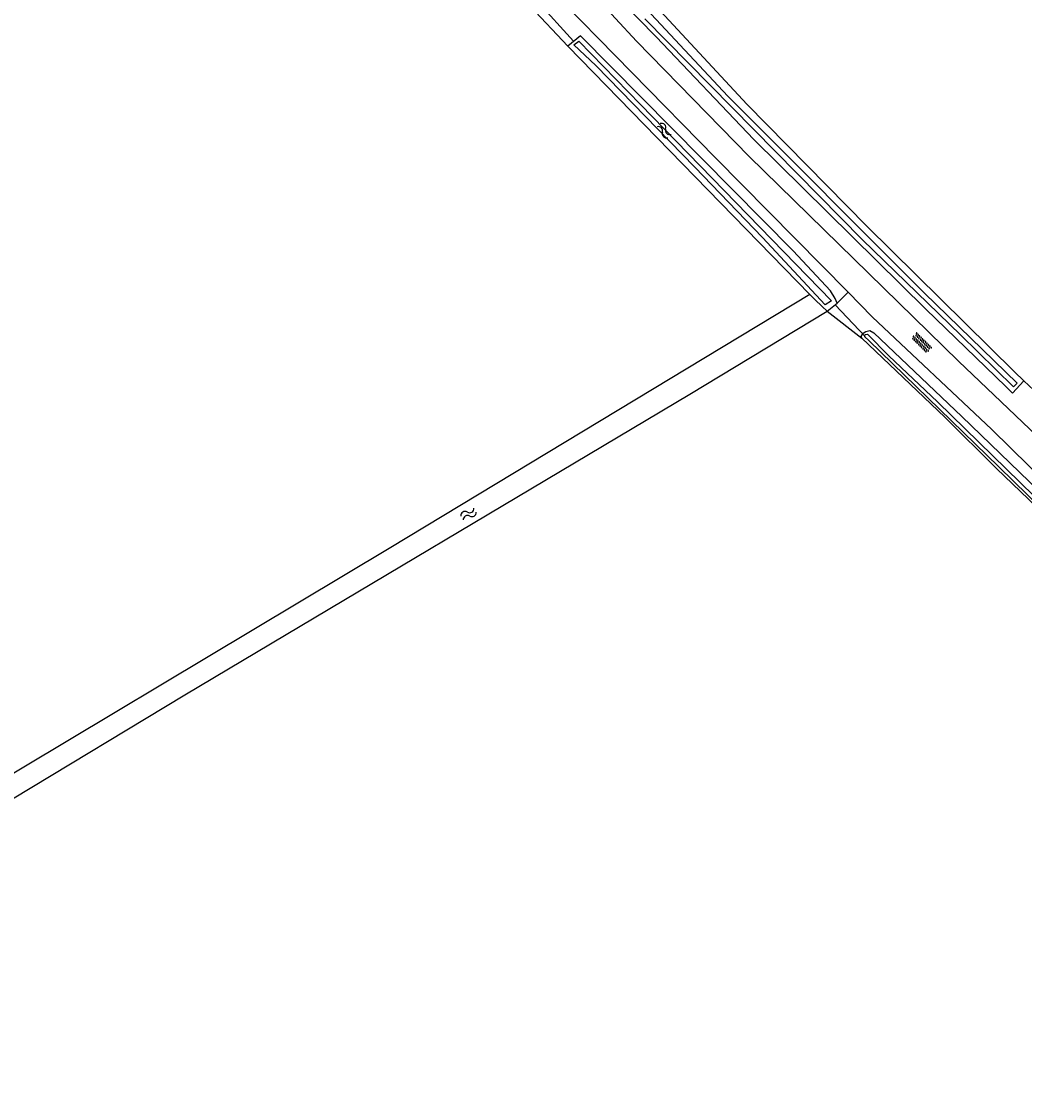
# Model space of a CAD drawing. Extents: x 136000 to 141000, y 400494 to 402006.
# Drawn here: x 136501.9 to 136600.2, y 400624.1 to 400727.3 of the extents above; entities that cross this region are included whole.
import ezdxf

# ---------------------------------------------------------------- set-up
doc = ezdxf.new("R2010")
doc.units = 0
for name, color, linetype in [('gg-knt-onverhard', 7, 'Continuous'), ('gg-kntw-bovenkant insteek waterloop', 7, 'Continuous'), ('gg-kntw-waterlijn', 7, 'Continuous'), ('gg-kwrk-duiker nz buis', 7, 'Continuous'), ('gt-grn-groengrens', 7, 'Continuous'), ('gt-grn-vlakafsluiter', 7, 'Continuous'), ('gt-symb-overige verharding', 7, 'Continuous'), ('gt-symb-watersymbool', 7, 'Continuous')]:
    doc.layers.add(name, color=color, linetype=linetype)

# ---------------------------------------------------------------- blocks, each defined once
blk = doc.blocks.new('gt0-WA')
at = {"layer": 'gt-symb-watersymbool'}
for centre, start, end in [((-0.32, 0.02), 28.0725, 151.9275), ((0.43, 0.42), 208.0725, 331.9275), ((-0.32, -0.43), 28.0725, 151.9275), ((0.43, -0.03), 208.0725, 331.9275)]:
    blk.add_arc(centre, 0.425, start, end, dxfattribs=at)
blk = doc.blocks.new('gt0-OVH')
at = {"layer": 'gt-symb-overige verharding'}
for points in [[(-0.97, 0.3), (-0.97, 0.31), (-0.96, 0.32), (-0.97, 0.33), (-0.97, 0.34), (-0.98, 0.35), (-0.99, 0.35), (-1, 0.36), (-1.01, 0.35), (-1.02, 0.35), (-1.03, 0.34), (-1.03, 0.33), (-1.04, 0.32), (-1.03, 0.31), (-1.03, 0.3), (-1.02, 0.29), (-1.01, 0.29), (-1, 0.28), (-0.99, 0.29), (-0.98, 0.29)], [(-0.87, 0.11), (-0.87, 0.12), (-0.86, 0.13), (-0.87, 0.14), (-0.87, 0.15), (-0.88, 0.16), (-0.89, 0.16), (-0.9, 0.16), (-0.91, 0.16), (-0.92, 0.16), (-0.93, 0.15), (-0.93, 0.14), (-0.94, 0.13), (-0.93, 0.12), (-0.93, 0.11), (-0.92, 0.1), (-0.91, 0.09), (-0.9, 0.09), (-0.89, 0.09), (-0.88, 0.1)], [(-0.77, 0.3), (-0.77, 0.31), (-0.76, 0.32), (-0.77, 0.33), (-0.77, 0.34), (-0.78, 0.35), (-0.79, 0.35), (-0.8, 0.36), (-0.81, 0.35), (-0.82, 0.35), (-0.83, 0.34), (-0.83, 0.33), (-0.84, 0.32), (-0.83, 0.31), (-0.83, 0.3), (-0.82, 0.29), (-0.81, 0.29), (-0.8, 0.28), (-0.79, 0.29), (-0.78, 0.29)], [(-0.67, 0.11), (-0.67, 0.12), (-0.66, 0.13), (-0.67, 0.14), (-0.67, 0.15), (-0.68, 0.16), (-0.69, 0.16), (-0.7, 0.16), (-0.71, 0.16), (-0.72, 0.16), (-0.73, 0.15), (-0.73, 0.14), (-0.74, 0.13), (-0.73, 0.12), (-0.73, 0.11), (-0.72, 0.1), (-0.71, 0.09), (-0.7, 0.09), (-0.69, 0.09), (-0.68, 0.1)], [(-0.57, 0.3), (-0.57, 0.31), (-0.56, 0.32), (-0.57, 0.33), (-0.57, 0.34), (-0.58, 0.35), (-0.59, 0.35), (-0.6, 0.36), (-0.61, 0.35), (-0.62, 0.35), (-0.63, 0.34), (-0.63, 0.33), (-0.64, 0.32), (-0.63, 0.31), (-0.63, 0.3), (-0.62, 0.29), (-0.61, 0.29), (-0.6, 0.28), (-0.59, 0.29), (-0.58, 0.29)], [(-0.47, 0.11), (-0.47, 0.12), (-0.46, 0.13), (-0.47, 0.14), (-0.47, 0.15), (-0.48, 0.16), (-0.49, 0.16), (-0.5, 0.16), (-0.51, 0.16), (-0.52, 0.16), (-0.53, 0.15), (-0.53, 0.14), (-0.54, 0.13), (-0.53, 0.12), (-0.53, 0.11), (-0.52, 0.1), (-0.51, 0.09), (-0.5, 0.09), (-0.49, 0.09), (-0.48, 0.1)], [(-0.37, 0.3), (-0.37, 0.31), (-0.36, 0.32), (-0.37, 0.33), (-0.37, 0.34), (-0.38, 0.35), (-0.39, 0.35), (-0.4, 0.36), (-0.41, 0.35), (-0.42, 0.35), (-0.43, 0.34), (-0.43, 0.33), (-0.44, 0.32), (-0.43, 0.31), (-0.43, 0.3), (-0.42, 0.29), (-0.41, 0.29), (-0.4, 0.28), (-0.39, 0.29), (-0.38, 0.29)], [(-0.27, 0.11), (-0.27, 0.12), (-0.26, 0.13), (-0.27, 0.14), (-0.27, 0.15), (-0.28, 0.16), (-0.29, 0.16), (-0.3, 0.16), (-0.31, 0.16), (-0.32, 0.16), (-0.33, 0.15), (-0.33, 0.14), (-0.34, 0.13), (-0.33, 0.12), (-0.33, 0.11), (-0.32, 0.1), (-0.31, 0.09), (-0.3, 0.09), (-0.29, 0.09), (-0.28, 0.1)], [(-0.17, 0.3), (-0.17, 0.31), (-0.16, 0.32), (-0.17, 0.33), (-0.17, 0.34), (-0.18, 0.35), (-0.19, 0.35), (-0.2, 0.36), (-0.21, 0.35), (-0.22, 0.35), (-0.23, 0.34), (-0.23, 0.33), (-0.24, 0.32), (-0.23, 0.31), (-0.23, 0.3), (-0.22, 0.29), (-0.21, 0.29), (-0.2, 0.28), (-0.19, 0.29), (-0.18, 0.29)], [(-0.07, 0.11), (-0.07, 0.12), (-0.06, 0.13), (-0.07, 0.14), (-0.07, 0.15), (-0.08, 0.16), (-0.09, 0.16), (-0.1, 0.16), (-0.11, 0.16), (-0.12, 0.16), (-0.13, 0.15), (-0.13, 0.14), (-0.14, 0.13), (-0.13, 0.12), (-0.13, 0.11), (-0.12, 0.1), (-0.11, 0.09), (-0.1, 0.09), (-0.09, 0.09), (-0.08, 0.1)], [(0.03, 0.3), (0.03, 0.31), (0.04, 0.32), (0.03, 0.33), (0.03, 0.34), (0.02, 0.35), (0.01, 0.35), (0, 0.36), (-0.01, 0.35), (-0.02, 0.35), (-0.03, 0.34), (-0.03, 0.33), (-0.04, 0.32), (-0.03, 0.31), (-0.03, 0.3), (-0.02, 0.29), (-0.01, 0.29), (0, 0.28), (0.01, 0.29), (0.02, 0.29)], [(0.13, 0.11), (0.13, 0.12), (0.14, 0.13), (0.13, 0.14), (0.13, 0.15), (0.12, 0.16), (0.11, 0.16), (0.1, 0.16), (0.09, 0.16), (0.08, 0.16), (0.07, 0.15), (0.07, 0.14), (0.06, 0.13), (0.07, 0.12), (0.07, 0.11), (0.08, 0.1), (0.09, 0.09), (0.1, 0.09), (0.11, 0.09), (0.12, 0.1)], [(0.23, 0.3), (0.23, 0.31), (0.24, 0.32), (0.23, 0.33), (0.23, 0.34), (0.22, 0.35), (0.21, 0.35), (0.2, 0.36), (0.19, 0.35), (0.18, 0.35), (0.17, 0.34), (0.17, 0.33), (0.16, 0.32), (0.17, 0.31), (0.17, 0.3), (0.18, 0.29), (0.19, 0.29), (0.2, 0.28), (0.21, 0.29), (0.22, 0.29)], [(0.33, 0.11), (0.33, 0.12), (0.34, 0.13), (0.33, 0.14), (0.33, 0.15), (0.32, 0.16), (0.31, 0.16), (0.3, 0.16), (0.29, 0.16), (0.28, 0.16), (0.27, 0.15), (0.27, 0.14), (0.26, 0.13), (0.27, 0.12), (0.27, 0.11), (0.28, 0.1), (0.29, 0.09), (0.3, 0.09), (0.31, 0.09), (0.32, 0.1)], [(0.43, 0.3), (0.43, 0.31), (0.44, 0.32), (0.43, 0.33), (0.43, 0.34), (0.42, 0.35), (0.41, 0.35), (0.4, 0.36), (0.39, 0.35), (0.38, 0.35), (0.37, 0.34), (0.37, 0.33), (0.36, 0.32), (0.37, 0.31), (0.37, 0.3), (0.38, 0.29), (0.39, 0.29), (0.4, 0.28), (0.41, 0.29), (0.42, 0.29)], [(0.53, 0.11), (0.53, 0.12), (0.54, 0.13), (0.53, 0.14), (0.53, 0.15), (0.52, 0.16), (0.51, 0.16), (0.5, 0.16), (0.49, 0.16), (0.48, 0.16), (0.47, 0.15), (0.47, 0.14), (0.46, 0.13), (0.47, 0.12), (0.47, 0.11), (0.48, 0.1), (0.49, 0.09), (0.5, 0.09), (0.51, 0.09), (0.52, 0.1)], [(0.63, 0.3), (0.63, 0.31), (0.64, 0.32), (0.63, 0.33), (0.63, 0.34), (0.62, 0.35), (0.61, 0.35), (0.6, 0.36), (0.59, 0.35), (0.58, 0.35), (0.57, 0.34), (0.57, 0.33), (0.56, 0.32), (0.57, 0.31), (0.57, 0.3), (0.58, 0.29), (0.59, 0.29), (0.6, 0.28), (0.61, 0.29), (0.62, 0.29)], [(0.73, 0.11), (0.73, 0.12), (0.74, 0.13), (0.73, 0.14), (0.73, 0.15), (0.72, 0.16), (0.71, 0.16), (0.7, 0.16), (0.69, 0.16), (0.68, 0.16), (0.67, 0.15), (0.67, 0.14), (0.66, 0.13), (0.67, 0.12), (0.67, 0.11), (0.68, 0.1), (0.69, 0.09), (0.7, 0.09), (0.71, 0.09), (0.72, 0.1)], [(0.83, 0.3), (0.83, 0.31), (0.84, 0.32), (0.83, 0.33), (0.83, 0.34), (0.82, 0.35), (0.81, 0.35), (0.8, 0.36), (0.79, 0.35), (0.78, 0.35), (0.77, 0.34), (0.77, 0.33), (0.76, 0.32), (0.77, 0.31), (0.77, 0.3), (0.78, 0.29), (0.79, 0.29), (0.8, 0.28), (0.81, 0.29), (0.82, 0.29)], [(0.93, 0.11), (0.93, 0.12), (0.94, 0.13), (0.93, 0.14), (0.93, 0.15), (0.92, 0.16), (0.91, 0.16), (0.9, 0.16), (0.89, 0.16), (0.88, 0.16), (0.87, 0.15), (0.87, 0.14), (0.86, 0.13), (0.87, 0.12), (0.87, 0.11), (0.88, 0.1), (0.89, 0.09), (0.9, 0.09), (0.91, 0.09), (0.92, 0.1)], [(1.03, 0.3), (1.03, 0.31), (1.04, 0.32), (1.03, 0.33), (1.03, 0.34), (1.02, 0.35), (1.01, 0.35), (1, 0.36), (0.99, 0.35), (0.98, 0.35), (0.97, 0.34), (0.97, 0.33), (0.96, 0.32), (0.97, 0.31), (0.97, 0.3), (0.98, 0.29), (0.99, 0.29), (1, 0.28), (1.01, 0.29), (1.02, 0.29)], [(-0.97, -0.14), (-0.97, -0.13), (-0.96, -0.12), (-0.97, -0.11), (-0.97, -0.1), (-0.98, -0.09), (-0.99, -0.09), (-1, -0.08), (-1.01, -0.09), (-1.02, -0.09), (-1.03, -0.1), (-1.03, -0.11), (-1.04, -0.12), (-1.03, -0.13), (-1.03, -0.14), (-1.02, -0.15), (-1.01, -0.15), (-1, -0.16), (-0.99, -0.15), (-0.98, -0.15)], [(-0.87, -0.33), (-0.87, -0.32), (-0.86, -0.31), (-0.87, -0.3), (-0.87, -0.29), (-0.88, -0.28), (-0.89, -0.28), (-0.9, -0.28), (-0.91, -0.28), (-0.92, -0.28), (-0.93, -0.29), (-0.93, -0.3), (-0.94, -0.31), (-0.93, -0.32), (-0.93, -0.33), (-0.92, -0.34), (-0.91, -0.35), (-0.9, -0.35), (-0.89, -0.35), (-0.88, -0.34)], [(-0.77, -0.14), (-0.77, -0.13), (-0.76, -0.12), (-0.77, -0.11), (-0.77, -0.1), (-0.78, -0.09), (-0.79, -0.09), (-0.8, -0.08), (-0.81, -0.09), (-0.82, -0.09), (-0.83, -0.1), (-0.83, -0.11), (-0.84, -0.12), (-0.83, -0.13), (-0.83, -0.14), (-0.82, -0.15), (-0.81, -0.15), (-0.8, -0.16), (-0.79, -0.15), (-0.78, -0.15)], [(-0.67, -0.33), (-0.67, -0.32), (-0.66, -0.31), (-0.67, -0.3), (-0.67, -0.29), (-0.68, -0.28), (-0.69, -0.28), (-0.7, -0.28), (-0.71, -0.28), (-0.72, -0.28), (-0.73, -0.29), (-0.73, -0.3), (-0.74, -0.31), (-0.73, -0.32), (-0.73, -0.33), (-0.72, -0.34), (-0.71, -0.35), (-0.7, -0.35), (-0.69, -0.35), (-0.68, -0.34)], [(-0.57, -0.14), (-0.57, -0.13), (-0.56, -0.12), (-0.57, -0.11), (-0.57, -0.1), (-0.58, -0.09), (-0.59, -0.09), (-0.6, -0.08), (-0.61, -0.09), (-0.62, -0.09), (-0.63, -0.1), (-0.63, -0.11), (-0.64, -0.12), (-0.63, -0.13), (-0.63, -0.14), (-0.62, -0.15), (-0.61, -0.15), (-0.6, -0.16), (-0.59, -0.15), (-0.58, -0.15)], [(-0.47, -0.33), (-0.47, -0.32), (-0.46, -0.31), (-0.47, -0.3), (-0.47, -0.29), (-0.48, -0.28), (-0.49, -0.28), (-0.5, -0.28), (-0.51, -0.28), (-0.52, -0.28), (-0.53, -0.29), (-0.53, -0.3), (-0.54, -0.31), (-0.53, -0.32), (-0.53, -0.33), (-0.52, -0.34), (-0.51, -0.35), (-0.5, -0.35), (-0.49, -0.35), (-0.48, -0.34)], [(-0.37, -0.14), (-0.37, -0.13), (-0.36, -0.12), (-0.37, -0.11), (-0.37, -0.1), (-0.38, -0.09), (-0.39, -0.09), (-0.4, -0.08), (-0.41, -0.09), (-0.42, -0.09), (-0.43, -0.1), (-0.43, -0.11), (-0.44, -0.12), (-0.43, -0.13), (-0.43, -0.14), (-0.42, -0.15), (-0.41, -0.15), (-0.4, -0.16), (-0.39, -0.15), (-0.38, -0.15)], [(-0.27, -0.33), (-0.27, -0.32), (-0.26, -0.31), (-0.27, -0.3), (-0.27, -0.29), (-0.28, -0.28), (-0.29, -0.28), (-0.3, -0.28), (-0.31, -0.28), (-0.32, -0.28), (-0.33, -0.29), (-0.33, -0.3), (-0.34, -0.31), (-0.33, -0.32), (-0.33, -0.33), (-0.32, -0.34), (-0.31, -0.35), (-0.3, -0.35), (-0.29, -0.35), (-0.28, -0.34)], [(-0.17, -0.14), (-0.17, -0.13), (-0.16, -0.12), (-0.17, -0.11), (-0.17, -0.1), (-0.18, -0.09), (-0.19, -0.09), (-0.2, -0.08), (-0.21, -0.09), (-0.22, -0.09), (-0.23, -0.1), (-0.23, -0.11), (-0.24, -0.12), (-0.23, -0.13), (-0.23, -0.14), (-0.22, -0.15), (-0.21, -0.15), (-0.2, -0.16), (-0.19, -0.15), (-0.18, -0.15)], [(-0.07, -0.33), (-0.07, -0.32), (-0.06, -0.31), (-0.07, -0.3), (-0.07, -0.29), (-0.08, -0.28), (-0.09, -0.28), (-0.1, -0.28), (-0.11, -0.28), (-0.12, -0.28), (-0.13, -0.29), (-0.13, -0.3), (-0.14, -0.31), (-0.13, -0.32), (-0.13, -0.33), (-0.12, -0.34), (-0.11, -0.35), (-0.1, -0.35), (-0.09, -0.35), (-0.08, -0.34)], [(0.03, -0.14), (0.03, -0.13), (0.04, -0.12), (0.03, -0.11), (0.03, -0.1), (0.02, -0.09), (0.01, -0.09), (0, -0.08), (-0.01, -0.09), (-0.02, -0.09), (-0.03, -0.1), (-0.03, -0.11), (-0.04, -0.12), (-0.03, -0.13), (-0.03, -0.14), (-0.02, -0.15), (-0.01, -0.15), (0, -0.16), (0.01, -0.15), (0.02, -0.15)], [(0.13, -0.33), (0.13, -0.32), (0.14, -0.31), (0.13, -0.3), (0.13, -0.29), (0.12, -0.28), (0.11, -0.28), (0.1, -0.28), (0.09, -0.28), (0.08, -0.28), (0.07, -0.29), (0.07, -0.3), (0.06, -0.31), (0.07, -0.32), (0.07, -0.33), (0.08, -0.34), (0.09, -0.35), (0.1, -0.35), (0.11, -0.35), (0.12, -0.34)], [(0.23, -0.14), (0.23, -0.13), (0.24, -0.12), (0.23, -0.11), (0.23, -0.1), (0.22, -0.09), (0.21, -0.09), (0.2, -0.08), (0.19, -0.09), (0.18, -0.09), (0.17, -0.1), (0.17, -0.11), (0.16, -0.12), (0.17, -0.13), (0.17, -0.14), (0.18, -0.15), (0.19, -0.15), (0.2, -0.16), (0.21, -0.15), (0.22, -0.15)], [(0.33, -0.33), (0.33, -0.32), (0.34, -0.31), (0.33, -0.3), (0.33, -0.29), (0.32, -0.28), (0.31, -0.28), (0.3, -0.28), (0.29, -0.28), (0.28, -0.28), (0.27, -0.29), (0.27, -0.3), (0.26, -0.31), (0.27, -0.32), (0.27, -0.33), (0.28, -0.34), (0.29, -0.35), (0.3, -0.35), (0.31, -0.35), (0.32, -0.34)], [(0.43, -0.14), (0.43, -0.13), (0.44, -0.12), (0.43, -0.11), (0.43, -0.1), (0.42, -0.09), (0.41, -0.09), (0.4, -0.08), (0.39, -0.09), (0.38, -0.09), (0.37, -0.1), (0.37, -0.11), (0.36, -0.12), (0.37, -0.13), (0.37, -0.14), (0.38, -0.15), (0.39, -0.15), (0.4, -0.16), (0.41, -0.15), (0.42, -0.15)], [(0.53, -0.33), (0.53, -0.32), (0.54, -0.31), (0.53, -0.3), (0.53, -0.29), (0.52, -0.28), (0.51, -0.28), (0.5, -0.28), (0.49, -0.28), (0.48, -0.28), (0.47, -0.29), (0.47, -0.3), (0.46, -0.31), (0.47, -0.32), (0.47, -0.33), (0.48, -0.34), (0.49, -0.35), (0.5, -0.35), (0.51, -0.35), (0.52, -0.34)], [(0.63, -0.14), (0.63, -0.13), (0.64, -0.12), (0.63, -0.11), (0.63, -0.1), (0.62, -0.09), (0.61, -0.09), (0.6, -0.08), (0.59, -0.09), (0.58, -0.09), (0.57, -0.1), (0.57, -0.11), (0.56, -0.12), (0.57, -0.13), (0.57, -0.14), (0.58, -0.15), (0.59, -0.15), (0.6, -0.16), (0.61, -0.15), (0.62, -0.15)], [(0.73, -0.33), (0.73, -0.32), (0.74, -0.31), (0.73, -0.3), (0.73, -0.29), (0.72, -0.28), (0.71, -0.28), (0.7, -0.28), (0.69, -0.28), (0.68, -0.28), (0.67, -0.29), (0.67, -0.3), (0.66, -0.31), (0.67, -0.32), (0.67, -0.33), (0.68, -0.34), (0.69, -0.35), (0.7, -0.35), (0.71, -0.35), (0.72, -0.34)], [(0.83, -0.14), (0.83, -0.13), (0.84, -0.12), (0.83, -0.11), (0.83, -0.1), (0.82, -0.09), (0.81, -0.09), (0.8, -0.08), (0.79, -0.09), (0.78, -0.09), (0.77, -0.1), (0.77, -0.11), (0.76, -0.12), (0.77, -0.13), (0.77, -0.14), (0.78, -0.15), (0.79, -0.15), (0.8, -0.16), (0.81, -0.15), (0.82, -0.15)], [(0.93, -0.33), (0.93, -0.32), (0.94, -0.31), (0.93, -0.3), (0.93, -0.29), (0.92, -0.28), (0.91, -0.28), (0.9, -0.28), (0.89, -0.28), (0.88, -0.28), (0.87, -0.29), (0.87, -0.3), (0.86, -0.31), (0.87, -0.32), (0.87, -0.33), (0.88, -0.34), (0.89, -0.35), (0.9, -0.35), (0.91, -0.35), (0.92, -0.34)], [(1.03, -0.14), (1.03, -0.13), (1.04, -0.12), (1.03, -0.11), (1.03, -0.1), (1.02, -0.09), (1.01, -0.09), (1, -0.08), (0.99, -0.09), (0.98, -0.09), (0.97, -0.1), (0.97, -0.11), (0.96, -0.12), (0.97, -0.13), (0.97, -0.14), (0.98, -0.15), (0.99, -0.15), (1, -0.16), (1.01, -0.15), (1.02, -0.15)]]:
    blk.add_lwpolyline(points, close=True, dxfattribs=at)

msp = doc.modelspace()

# ---------------------------------------------------------------- linework, layer by layer
at = {"layer": 'gg-knt-onverhard'}
for points in [[(136516.4, 400777.02), (136516.99, 400775.87), (136526.31, 400764.43), (136543.67, 400745.37), (136562.18, 400725.38), (136573.21, 400714.07), (136593.71, 400694.05), (136611.15, 400677.43), (136624.64, 400663.94), (136641.13, 400647.26), (136660.11, 400627.59), (136671.85, 400615.56), (136680.87, 400606.42), (136691.03, 400595.99), (136700.29, 400586.64), (136715.26, 400571.75), (136716.2, 400570.86)], [(136542.6, 400742.96), (136553.52, 400730.67), (136569.92, 400713.94), (136582.91, 400700.78)], [(136582.91, 400700.78), (136585.26, 400698.39), (136596.99, 400687.36), (136607.99, 400676.55), (136617.26, 400667.55), (136626.59, 400657.7), (136636.68, 400647.82), (136646.04, 400638.57), (136658.39, 400625.62), (136670.76, 400612.97), (136687.14, 400595.64), (136705.4, 400577.09), (136715.54, 400567.41), (136724.04, 400559.08), (136729.48, 400554.06), (136735.72, 400549)]]:
    msp.add_lwpolyline(points, dxfattribs=at)
at = {"layer": 'gg-kntw-bovenkant insteek waterloop'}
for p, q in [((136555.44, 400724.88), (136579.17, 400700.56)), ((136580.84, 400698.93), (136581.83, 400699.72)), ((136599.02, 400690.89), (136600.12, 400692.12))]:
    msp.add_line(p, q, dxfattribs=at)
for points in [[(136600.12, 400692.12), (136599.19, 400693), (136584.73, 400707.25), (136572.97, 400719.2), (136561.56, 400731.52), (136544.1, 400750.15), (136534.95, 400760.88), (136531.5, 400764.32), (136525.62, 400771.3), (136522.26, 400774.98), (136520.5, 400777.45), (136519.48, 400778.62), (136519.3, 400779.55), (136519.83, 400780.34), (136521.66, 400781.9), (136524.14, 400784.14), (136524.96, 400784.89), (136526.57, 400786.47), (136527.26, 400787.18)], [(136517.39, 400777.85), (136517.49, 400777.61), (136518.41, 400776.2), (136520.44, 400773.71), (136523.05, 400771.02), (136527.11, 400765.84), (136534.61, 400757.82), (136544.99, 400746.16), (136555.27, 400734.84), (136564.09, 400725.8), (136573.67, 400715.74), (136590.52, 400699.14), (136598.34, 400691.54), (136599.02, 400690.89)], [(136581.83, 400699.72), (136581.65, 400700.17), (136581.18, 400700.93), (136577.54, 400704.85), (136556.68, 400725.88), (136555.44, 400724.88)], [(136579.17, 400700.56), (136538.11, 400675.8), (136488.55, 400646.16), (136483.14, 400642.82)], [(136484.16, 400641), (136517.93, 400661.35), (136567.39, 400690.8), (136580.84, 400698.93)], [(136584.24, 400696.29), (136584.18, 400696.45), (136584.39, 400696.76), (136584.64, 400696.95), (136585.04, 400697.04), (136585.42, 400696.81), (136594.06, 400688.61), (136603.47, 400679.51), (136609.71, 400673.35), (136617, 400666.01), (136623.8, 400658.98), (136624, 400658.79), (136623.99, 400658.55), (136623.87, 400658.26), (136623.6, 400658.04), (136623.08, 400658.04), (136622.66, 400658.14)], [(136584.24, 400696.29), (136592.37, 400688.54), (136597.44, 400683.54), (136601.36, 400679.78), (136610.53, 400670.3), (136615.82, 400664.7), (136618.65, 400662.01), (136621.38, 400659.35), (136622.66, 400658.14)]]:
    msp.add_lwpolyline(points, dxfattribs=at)
at = {"layer": 'gg-kntw-waterlijn'}
for points in [[(136554.7, 400737.58), (136571.13, 400719.97), (136590.39, 400700.69), (136599.46, 400691.88), (136599.12, 400691.53), (136593.9, 400696.6), (136584.33, 400705.9), (136563.01, 400727.55)], [(136580.66, 400699.56), (136574.51, 400706.14), (136567.88, 400713.04), (136558.18, 400722.97), (136556.04, 400725.01), (136556.54, 400725.36)], [(136556.54, 400725.36), (136562.56, 400719.18), (136581.29, 400699.95), (136580.66, 400699.56)], [(136623.13, 400658.88), (136623.18, 400658.59), (136623.02, 400658.55), (136622.8, 400658.71), (136615.9, 400665.54), (136607.6, 400674), (136597.67, 400683.7), (136584.92, 400696.05), (136584.54, 400696.43), (136584.5, 400696.54), (136584.62, 400696.64), (136584.79, 400696.69), (136586.9, 400694.56), (136591.65, 400690.04), (136607.86, 400674.25), (136622.45, 400659.64), (136622.86, 400659.2), (136623.13, 400658.88)]]:
    msp.add_lwpolyline(points, dxfattribs=at)
at = {"layer": 'gg-kwrk-duiker nz buis'}
for p, q in [((136556.02, 400725.35), (136552.46, 400729.27)), ((136584.59, 400696.45), (136581.63, 400699.56))]:
    msp.add_line(p, q, dxfattribs=at)
at = {"layer": 'gt-grn-groengrens'}
for p, q in [((136551.76, 400728.78), (136555.44, 400724.88)), ((136581.83, 400699.72), (136582.91, 400700.78))]:
    msp.add_line(p, q, dxfattribs=at)
at = {"layer": 'gt-grn-vlakafsluiter'}
for p, q in [((136579.17, 400700.56), (136579.66, 400700.08)), ((136579.66, 400700.08), (136580.38, 400699.39)), ((136580.38, 400699.39), (136580.84, 400698.93)), ((136580.84, 400698.93), (136584.24, 400696.29)), ((136607.95, 400684.72), (136600.12, 400692.12))]:
    msp.add_line(p, q, dxfattribs=at)

# ---------------------------------------------------------------- block references
at = {"layer": 'gt-symb-overige verharding', "rotation": -44.47362248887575}
msp.add_blockref('gt0-OVH', (136590.11, 400695.83), dxfattribs=at)
at = {"layer": 'gt-symb-watersymbool'}
for p, rotation in [((136564.84, 400716.65), -45.729326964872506), ((136545.68, 400679.04), 31.081729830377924)]:
    msp.add_blockref('gt0-WA', p, dxfattribs=dict(at, rotation=rotation))

doc.saveas('drawing.dxf')
